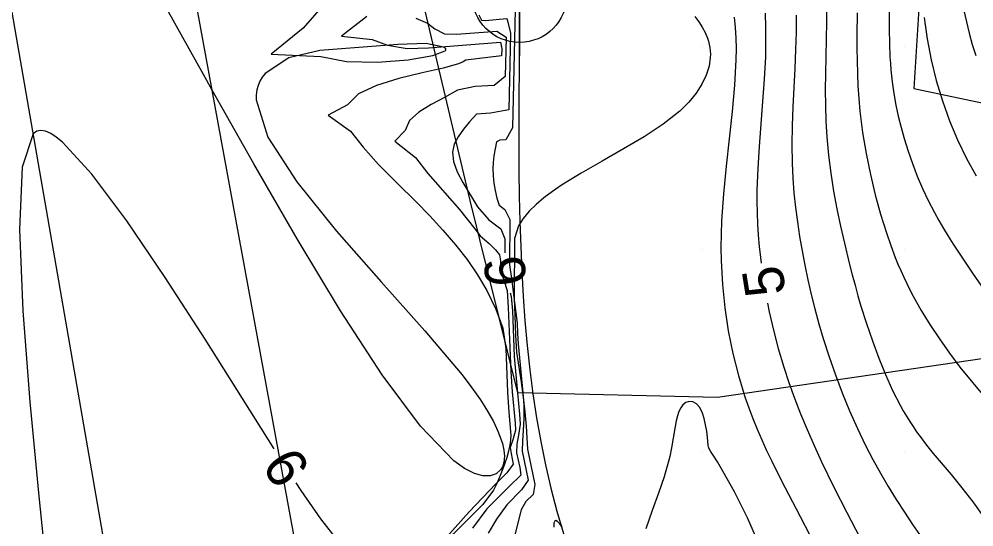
# Model space of a CAD drawing. Extents: x 2602990 to 2605851, y 618069 to 619180.
# Drawn here: x 2603586.22 to 2603633.41, y 618346.26 to 618371.37 of the extents above; entities that cross this region are included whole.
import ezdxf

# ---------------------------------------------------------------- set-up
doc = ezdxf.new("R2010")
doc.units = 0
for name, color, linetype in [('DTM Contours Major', 7, 'Continuous'), ('DTM Contours Major Text', 7, 'Continuous'), ('DTM Contours Minor', 7, 'Continuous'), ('DTM Contours Minor Text', 7, 'Continuous'), ('Exist DTM Breakline', 7, 'Continuous'), ('Exist DTM Breakline Cogo Point CELL', 7, 'Continuous'), ('Exist DTM QL2 LIDAR Elevation Point', 7, 'Continuous'), ('Exist Roads EOP', 7, 'Continuous'), ('PH Exist DTM Breakline', 7, 'Continuous'), ('PH Exist DTM Obscure Area', 7, 'Continuous')]:
    doc.layers.add(name, color=color, linetype=linetype)

# ---------------------------------------------------------------- blocks, each defined once
blk = doc.blocks.new('EXIST DTM BREAKLINE COGO POINT')
at = {"layer": 'Exist DTM Breakline Cogo Point CELL'}
blk.add_lwpolyline([(0, 0.06), (0, -0.06), (0, 0), (0.06, 0), (-0.06, 0)], dxfattribs=at)
blk.add_circle((0, 0), 0.04688, dxfattribs=at)

msp = doc.modelspace()

# ---------------------------------------------------------------- linework, layer by layer
at = {"layer": 'DTM Contours Major'}
for points in [[(2603608.936, 618371.584), (2603609.068, 618371.308), (2603609.258, 618371.305), (2603610.32, 618371.39), (2603610.507, 618370.692), (2603610.418, 618366.883), (2603609.525, 618366.718), (2603608.823, 618366.665), (2603608.487, 618366.296), (2603608.182, 618365.919), (2603607.916, 618365.552), (2603607.722, 618365.18), (2603607.634, 618364.79), (2603607.686, 618364.327), (2603607.871, 618363.825), (2603608.155, 618363.284), (2603608.877, 618362.082), (2603609.429, 618361.442), (2603610.034, 618360.999), (2603610.229, 618360.502), (2603610.225, 618359.805)], [(2603632.91, 618371.795), (2603633.035, 618371.226), (2603633.173, 618370.667), (2603633.326, 618370.114), (2603633.493, 618369.565)], [(2603610.493, 618357.837), (2603610.535, 618357.652), (2603610.607, 618356.942), (2603610.692, 618354.683), (2603610.855, 618352.884), (2603610.95, 618351.843), (2603610.98, 618351.348), (2603610.902, 618350.805), (2603610.813, 618350.357), (2603610.807, 618349.928), (2603610.964, 618349.193), (2603611.009, 618348.826), (2603610.447, 618348.269), (2603609.342, 618347.157), (2603608.636, 618346.197)]]:
    msp.add_lwpolyline(points, dxfattribs=at)
at = {"layer": 'DTM Contours Minor'}
for points in [[(2603601.387, 618372.204), (2603600.254, 618370.919), (2603598.682, 618369.626), (2603601.139, 618369.512), (2603602.406, 618369.271), (2603603.939, 618369.238), (2603605.452, 618369.354), (2603606.663, 618369.562), (2603607.285, 618369.803), (2603607.309, 618369.835), (2603607.317, 618369.866), (2603607.309, 618369.896), (2603607.286, 618369.926), (2603607.247, 618369.955), (2603607.193, 618369.983), (2603606.333, 618370.161), (2603604.937, 618370.11), (2603603.018, 618369.965), (2603601.092, 618369.815), (2603599.55, 618369.448), (2603598.386, 618368.681), (2603598.239, 618368.496), (2603598.121, 618368.298), (2603598.032, 618368.087), (2603597.971, 618367.864), (2603597.94, 618367.627), (2603597.937, 618367.377), (2603598.522, 618365.536), (2603599.94, 618363.32), (2603601.9, 618360.882), (2603604.11, 618358.378), (2603606.277, 618355.961), (2603608.111, 618353.787), (2603608.598, 618353.142), (2603609.018, 618352.542), (2603609.372, 618351.985), (2603609.661, 618351.471), (2603609.887, 618351), (2603610.052, 618350.572), (2603610.106, 618350.392), (2603610.149, 618350.221), (2603610.179, 618350.059), (2603610.198, 618349.906), (2603610.205, 618349.761), (2603610.201, 618349.625), (2603610.188, 618349.518), (2603610.168, 618349.418), (2603610.14, 618349.324), (2603610.105, 618349.237), (2603610.062, 618349.156), (2603610.012, 618349.082), (2603609.796, 618348.891), (2603609.506, 618348.788), (2603609.147, 618348.786), (2603608.723, 618348.9), (2603608.238, 618349.144), (2603607.698, 618349.531), (2603606.063, 618351.237), (2603604.17, 618353.786), (2603602.106, 618356.951), (2603599.959, 618360.503), (2603597.817, 618364.215), (2603595.766, 618367.86), (2603595.334, 618368.634), (2603593.207, 618372.448)], [(2603626.128, 618372.2), (2603626.115, 618371.225), (2603626.066, 618368.664), (2603626.059, 618367.877), (2603626.065, 618367.095), (2603626.087, 618366.316), (2603626.132, 618365.54), (2603626.215, 618364.644), (2603626.33, 618363.752), (2603626.471, 618362.868), (2603626.633, 618361.993), (2603626.813, 618361.131), (2603627.005, 618360.283), (2603627.258, 618359.237), (2603627.391, 618358.72), (2603627.53, 618358.206), (2603627.674, 618357.694), (2603627.824, 618357.181), (2603628.096, 618356.314), (2603628.388, 618355.454), (2603628.701, 618354.61), (2603629.034, 618353.794), (2603629.388, 618353.014), (2603629.761, 618352.282), (2603629.915, 618352.006), (2603630.073, 618351.738), (2603630.234, 618351.476), (2603630.4, 618351.221), (2603630.571, 618350.971), (2603630.748, 618350.725), (2603631.064, 618350.308), (2603631.397, 618349.893), (2603632.274, 618348.849), (2603632.816, 618348.193), (2603633.355, 618347.5), (2603633.872, 618346.761)], [(2603629.224, 618372.003), (2603629.219, 618370.858), (2603629.231, 618370.163), (2603629.258, 618369.496), (2603629.279, 618369.172), (2603629.305, 618368.853), (2603629.368, 618368.262), (2603629.45, 618367.684), (2603629.551, 618367.118), (2603629.669, 618366.562), (2603629.805, 618366.012), (2603629.957, 618365.466), (2603630.153, 618364.842), (2603630.37, 618364.222), (2603630.609, 618363.607), (2603630.869, 618362.999), (2603631.15, 618362.4), (2603631.454, 618361.81), (2603631.672, 618361.414), (2603631.9, 618361.022), (2603632.138, 618360.631), (2603632.384, 618360.239), (2603632.903, 618359.446), (2603633.332, 618358.812), (2603633.782, 618358.167)], [(2603603.405, 618371.501), (2603602.16, 618370.516), (2603603.678, 618370.364), (2603604.43, 618370.085), (2603605.392, 618369.917), (2603606.461, 618369.945), (2603610.018, 618370.221), (2603610.076, 618369.899), (2603610.069, 618369.556), (2603608.294, 618369.337), (2603608.16, 618369.247), (2603607.944, 618369.154), (2603607.175, 618368.94), (2603606.139, 618368.706), (2603604.993, 618368.431), (2603603.892, 618368.091), (2603602.993, 618367.665), (2603602.452, 618367.131), (2603601.497, 618366.617), (2603602.598, 618365.824), (2603603.218, 618365.04), (2603603.991, 618364.187), (2603604.893, 618363.281), (2603605.847, 618362.334), (2603606.52, 618361.643), (2603607.169, 618360.937), (2603607.785, 618360.216), (2603608.358, 618359.479), (2603608.879, 618358.725), (2603609.336, 618357.952), (2603609.778, 618357.03), (2603610.126, 618356.092), (2603610.272, 618355.077), (2603610.352, 618352.927), (2603610.419, 618351.928), (2603610.526, 618350.78), (2603610.496, 618350.401), (2603610.406, 618350.014), (2603610.318, 618349.694), (2603610.216, 618349.372), (2603610.1, 618349.05), (2603609.97, 618348.727), (2603609.825, 618348.403), (2603609.665, 618348.078), (2603609.138, 618347.363), (2603606.248, 618344.492)], [(2603610.739, 618371.835), (2603610.604, 618365.997), (2603610.272, 618365.405), (2603609.985, 618365.386), (2603609.818, 618365.296), (2603609.747, 618364.946), (2603609.688, 618364.611), (2603609.647, 618364.285), (2603609.63, 618363.965), (2603609.643, 618363.614), (2603609.684, 618363.257), (2603609.748, 618362.891), (2603609.829, 618362.512), (2603609.945, 618362.165), (2603610.231, 618361.954), (2603610.476, 618361.466), (2603610.463, 618359.22), (2603610.548, 618358.546), (2603610.707, 618357.354), (2603610.829, 618356.338), (2603610.852, 618355.819), (2603610.892, 618355.322), (2603611.116, 618352.895), (2603611.162, 618352.266), (2603611.163, 618351.64), (2603611.14, 618351.022), (2603611.099, 618350.515), (2603611.077, 618350.004), (2603611.381, 618348.577), (2603611.054, 618348.092), (2603610.321, 618347.36), (2603609.812, 618346.65), (2603609.41, 618345.961)], [(2603619.622, 618371.499), (2603619.816, 618371.231), (2603619.984, 618370.964), (2603620.124, 618370.697), (2603620.236, 618370.429), (2603620.286, 618370.273), (2603620.326, 618370.115), (2603620.356, 618369.956), (2603620.375, 618369.796), (2603620.382, 618369.634), (2603620.379, 618369.471), (2603620.319, 618369.037), (2603620.182, 618368.595), (2603619.968, 618368.148), (2603619.678, 618367.7), (2603619.311, 618367.256), (2603618.866, 618366.819), (2603618.052, 618366.176), (2603617.109, 618365.554), (2603616.085, 618364.946), (2603615.032, 618364.348), (2603613.998, 618363.754), (2603613.032, 618363.159), (2603612.575, 618362.849), (2603612.154, 618362.534), (2603611.772, 618362.209), (2603611.432, 618361.871), (2603611.139, 618361.516), (2603610.896, 618361.14), (2603610.712, 618360.514), (2603610.695, 618357.596), (2603610.717, 618356.716), (2603610.753, 618355.745), (2603610.805, 618354.897), (2603611.026, 618353.411), (2603611.125, 618352.676), (2603611.21, 618351.953), (2603611.277, 618351.244), (2603611.315, 618350.671), (2603611.34, 618350.108), (2603611.713, 618348.36), (2603611.624, 618347.872), (2603611.265, 618347.513), (2603611.029, 618347.11), (2603610.703, 618345.807)], [(2603623.096, 618371.662), (2603623.114, 618370.949), (2603623.115, 618370.231), (2603623.099, 618369.506), (2603623.045, 618368.405), (2603622.967, 618367.291), (2603622.794, 618365.067), (2603622.725, 618363.977), (2603622.687, 618362.916), (2603622.684, 618362.346), (2603622.694, 618361.784), (2603622.717, 618361.229), (2603622.752, 618360.678), (2603622.799, 618360.129), (2603622.857, 618359.579), (2603622.894, 618359.298)], [(2603624.623, 618371.569), (2603624.616, 618370.722), (2603624.594, 618369.871), (2603624.555, 618368.923), (2603624.464, 618367.029), (2603624.429, 618366.091), (2603624.412, 618365.163), (2603624.422, 618364.249), (2603624.456, 618363.509), (2603624.512, 618362.779), (2603624.588, 618362.057), (2603624.682, 618361.341), (2603624.792, 618360.628), (2603624.916, 618359.918), (2603625.053, 618359.2), (2603625.204, 618358.481), (2603625.369, 618357.76), (2603625.549, 618357.036), (2603625.746, 618356.308), (2603625.961, 618355.575), (2603626.247, 618354.678), (2603626.56, 618353.779), (2603626.899, 618352.884), (2603627.262, 618351.998), (2603627.648, 618351.129), (2603628.056, 618350.283), (2603628.417, 618349.59), (2603628.79, 618348.915), (2603629.175, 618348.259), (2603629.568, 618347.62), (2603629.969, 618346.997), (2603630.376, 618346.388), (2603631.175, 618345.223)], [(2603627.631, 618371.677), (2603627.623, 618370.572), (2603627.625, 618369.937), (2603627.633, 618369.309), (2603627.649, 618368.685), (2603627.677, 618368.064), (2603627.717, 618367.444), (2603627.772, 618366.823), (2603627.904, 618365.768), (2603628.077, 618364.718), (2603628.288, 618363.684), (2603628.529, 618362.679), (2603628.795, 618361.716), (2603629.079, 618360.806), (2603629.295, 618360.181), (2603629.521, 618359.584), (2603629.654, 618359.256), (2603629.792, 618358.934), (2603629.936, 618358.615), (2603630.087, 618358.298), (2603630.245, 618357.982), (2603630.411, 618357.665), (2603630.803, 618356.968), (2603631.233, 618356.265), (2603631.698, 618355.56), (2603632.194, 618354.858), (2603632.716, 618354.163), (2603633.262, 618353.479), (2603633.744, 618352.904)], [(2603605.826, 618371.41), (2603606.406, 618371.162), (2603606.767, 618370.88), (2603607.242, 618370.64), (2603607.83, 618370.623), (2603609.823, 618370.775), (2603610.295, 618370.477), (2603610.25, 618368.527), (2603609.705, 618368.09), (2603608.766, 618368.031), (2603607.895, 618367.847), (2603607.248, 618367.494), (2603606.58, 618367.141), (2603605.976, 618366.767), (2603605.521, 618366.35), (2603605.303, 618365.867), (2603604.792, 618365.339), (2603605.806, 618364.532), (2603606.426, 618363.738), (2603607.98, 618361.959), (2603608.746, 618360.997), (2603609.011, 618360.646), (2603609.46, 618360.275), (2603609.758, 618359.966), (2603609.969, 618359.71), (2603610.01, 618359.409), (2603610.028, 618358.925), (2603610.338, 618357.951), (2603610.398, 618357.111), (2603610.516, 618353.954), (2603610.588, 618352.941), (2603610.732, 618351.395), (2603610.753, 618351.038), (2603610.619, 618350.572), (2603610.482, 618350.186), (2603610.531, 618349.889), (2603610.642, 618349.37), (2603610.33, 618348.935), (2603609.786, 618348.392), (2603608.464, 618347.009), (2603607.356, 618345.77)], [(2603621.562, 618371.467), (2603621.609, 618370.958), (2603621.638, 618370.436), (2603621.65, 618369.901), (2603621.646, 618369.351), (2603621.583, 618368.103), (2603621.468, 618366.797), (2603621.171, 618364.094), (2603621.036, 618362.736), (2603620.941, 618361.402), (2603620.915, 618360.733), (2603620.906, 618360.073), (2603620.915, 618359.417), (2603620.977, 618358.249), (2603621.096, 618357.091), (2603621.269, 618355.952), (2603621.494, 618354.835), (2603621.768, 618353.749), (2603622.089, 618352.698), (2603622.279, 618352.153), (2603622.482, 618351.618), (2603622.697, 618351.089), (2603622.924, 618350.564), (2603623.164, 618350.041), (2603623.416, 618349.516), (2603623.872, 618348.611), (2603624.826, 618346.776), (2603625.291, 618345.849)], [(2603630.953, 618371.443), (2603630.997, 618371.087), (2603631.047, 618370.734), (2603631.101, 618370.385), (2603631.161, 618370.038), (2603631.227, 618369.693), (2603631.298, 618369.349), (2603631.547, 618368.33), (2603631.847, 618367.326), (2603632.196, 618366.344), (2603632.592, 618365.393), (2603633.032, 618364.479), (2603633.513, 618363.611)], [(2603598.831, 618350.125), (2603595.412, 618355.545), (2603593.443, 618358.591), (2603591.54, 618361.391), (2603589.811, 618363.701), (2603588.365, 618365.278), (2603588.063, 618365.527), (2603587.784, 618365.71), (2603587.53, 618365.824), (2603587.3, 618365.863), (2603587.095, 618365.822), (2603586.913, 618365.697), (2603586.374, 618364.046), (2603586.24, 618360.971), (2603586.404, 618356.946), (2603586.755, 618352.446), (2603587.186, 618347.945), (2603587.586, 618343.918)], [(2603623.212, 618357.324), (2603623.296, 618356.894), (2603623.503, 618355.987), (2603623.741, 618355.076), (2603624.012, 618354.162), (2603624.263, 618353.398), (2603624.538, 618352.63), (2603624.836, 618351.857), (2603625.158, 618351.077), (2603625.504, 618350.287), (2603625.873, 618349.486), (2603626.483, 618348.232), (2603627.125, 618346.969), (2603628.41, 618344.507)], [(2603620.28, 618350.28), (2603620.237, 618350.707), (2603620.2, 618351.001), (2603620.15, 618351.314), (2603620.084, 618351.62), (2603620, 618351.893), (2603619.861, 618352.171), (2603619.697, 618352.353), (2603619.521, 618352.449), (2603619.343, 618352.465), (2603619.173, 618352.412), (2603619.024, 618352.296), (2603618.916, 618352.15), (2603618.827, 618351.965), (2603618.755, 618351.747), (2603618.694, 618351.5), (2603618.64, 618351.227), (2603618.46, 618350.165), (2603618.373, 618349.742), (2603618.253, 618349.258), (2603618.155, 618348.916), (2603618.1, 618348.739), (2603617.826, 618347.937), (2603617.513, 618347.077), (2603617.195, 618346.175)], [(2603620.478, 618336.752), (2603620.504, 618336.744), (2603620.906, 618336.684), (2603621.306, 618336.692), (2603621.701, 618336.774), (2603622.294, 618337.054), (2603622.839, 618337.51), (2603623.306, 618338.129), (2603623.67, 618338.894), (2603624.09, 618339.718), (2603623.97, 618340.806), (2603623.803, 618342.239), (2603623.403, 618343.757), (2603622.848, 618345.277), (2603622.211, 618346.717), (2603621.569, 618347.994), (2603620.996, 618349.026), (2603620.729, 618349.476), (2603620.521, 618349.805), (2603620.383, 618350), (2603620.319, 618350.128), (2603620.292, 618350.219), (2603620.28, 618350.28)], [(2603602.027, 618345.52), (2603601.129, 618346.657), (2603600.164, 618348.055), (2603599.913, 618348.443)], [(2603613.055, 618346.245), (2603612.937, 618346.417), (2603612.834, 618346.529), (2603612.751, 618346.577), (2603612.691, 618346.552), (2603612.654, 618346.444), (2603612.643, 618346.257)]]:
    msp.add_lwpolyline(points, dxfattribs=at)
at = {"layer": 'Exist DTM Breakline'}
msp.add_spline([(2603620.929, 618446.882), (2603612.359, 618415.215), (2603610.953, 618372.558), (2603618.76, 618335.828), (2603633.155, 618328.185), (2603650.641, 618336.311)], degree=3, dxfattribs=at)
at = {"layer": 'Exist DTM QL2 LIDAR Elevation Point'}
for p, q in [((2603610, 618370), (2603610, 618370)), ((2603620, 618370), (2603620, 618370)), ((2603630, 618370), (2603630, 618370)), ((2603610, 618360), (2603610, 618360)), ((2603620, 618360), (2603620, 618360)), ((2603630, 618360), (2603630, 618360)), ((2603610, 618350), (2603610, 618350)), ((2603620, 618350), (2603620, 618350)), ((2603630, 618350), (2603630, 618350))]:
    msp.add_line(p, q, dxfattribs=at)
at = {"layer": 'Exist Roads EOP'}
msp.add_spline([(2604034.633, 618668.486), (2603984.89, 618650.123), (2603936.767, 618631.654), (2603888.195, 618613.335), (2603837.766, 618594.258), (2603782.918, 618573.705), (2603731.939, 618554.39), (2603671.126, 618532.171), (2603621.822, 618514.106), (2603561.545, 618491.877), (2603506.421, 618471.293), (2603452.163, 618451.33), (2603398.364, 618431.316), (2603341.431, 618410.355), (2603281.65, 618388.199), (2603223.033, 618366.475), (2603185.717, 618352.612)], degree=3, dxfattribs=at)
at = {"layer": 'PH Exist DTM Breakline'}
for points in [[(2603647.558, 618277.902), (2603645.633, 618288.54), (2603638.855, 618288.463), (2603629.219, 618289.775), (2603621.202, 618292.909), (2603616.633, 618295.645), (2603613.321, 618298.45), (2603608.43, 618305.501), (2603600.992, 618339.419), (2603588.463, 618407.61), (2603586.623, 618420.381), (2603585.061, 618437.528), (2603582.124, 618460.182), (2603580.215, 618474.314), (2603580.013, 618482.559), (2603580.244, 618487.474), (2603581.025, 618491.32), (2603582.629, 618495.318), (2603584.709, 618498.425), (2603586.093, 618500.264)], [(2603647.558, 618277.902), (2603630.58, 618276.31), (2603625.27, 618276.537), (2603616.385, 618279.089), (2603613.645, 618280.385), (2603609.845, 618283.461), (2603604.687, 618289.319), (2603601.433, 618294.839), (2603597.198, 618307.771), (2603591.918, 618336.898), (2603579.486, 618408.434)]]:
    msp.add_lwpolyline(points, dxfattribs=at)
at = {"layer": 'PH Exist DTM Obscure Area'}
for points in [[(2603630.839, 618374.285), (2603630.441, 618367.932), (2603639.986, 618365.924), (2603649.9, 618372.856)], [(2603701.977, 618373.214), (2603703.5, 618363.356), (2603704.54, 618354.55), (2603701.685, 618347.229), (2603690.386, 618338.048), (2603678.986, 618337.683), (2603667.649, 618342.139), (2603660.364, 618352.166), (2603642.444, 618356.547), (2603634.589, 618354.695), (2603620.74, 618352.656), (2603610.862, 618352.896), (2603608.52, 618362.392), (2603606.297, 618371.772)]]:
    msp.add_lwpolyline(points, dxfattribs=at)

# ---------------------------------------------------------------- block references
at = {"layer": 'Exist DTM Breakline Cogo Point CELL', "xscale": 50, "yscale": 50}
msp.add_blockref('EXIST DTM BREAKLINE COGO POINT', (2603610.953, 618372.558), dxfattribs=at)

# ---------------------------------------------------------------- texts
at = {"layer": 'DTM Contours Major Text'}
msp.add_text('6', height=2, rotation=97.7404, dxfattribs=at).set_placement((2603611.333, 618358.295))
at = {"layer": 'DTM Contours Minor Text'}
for s, rotation, p in [('5', 99.1487, (2603624.128, 618357.822)), ('6', 302.727, (2603598.175, 618349.292))]:
    msp.add_text(s, height=2, rotation=rotation, dxfattribs=at).set_placement(p)

doc.saveas('drawing.dxf')
